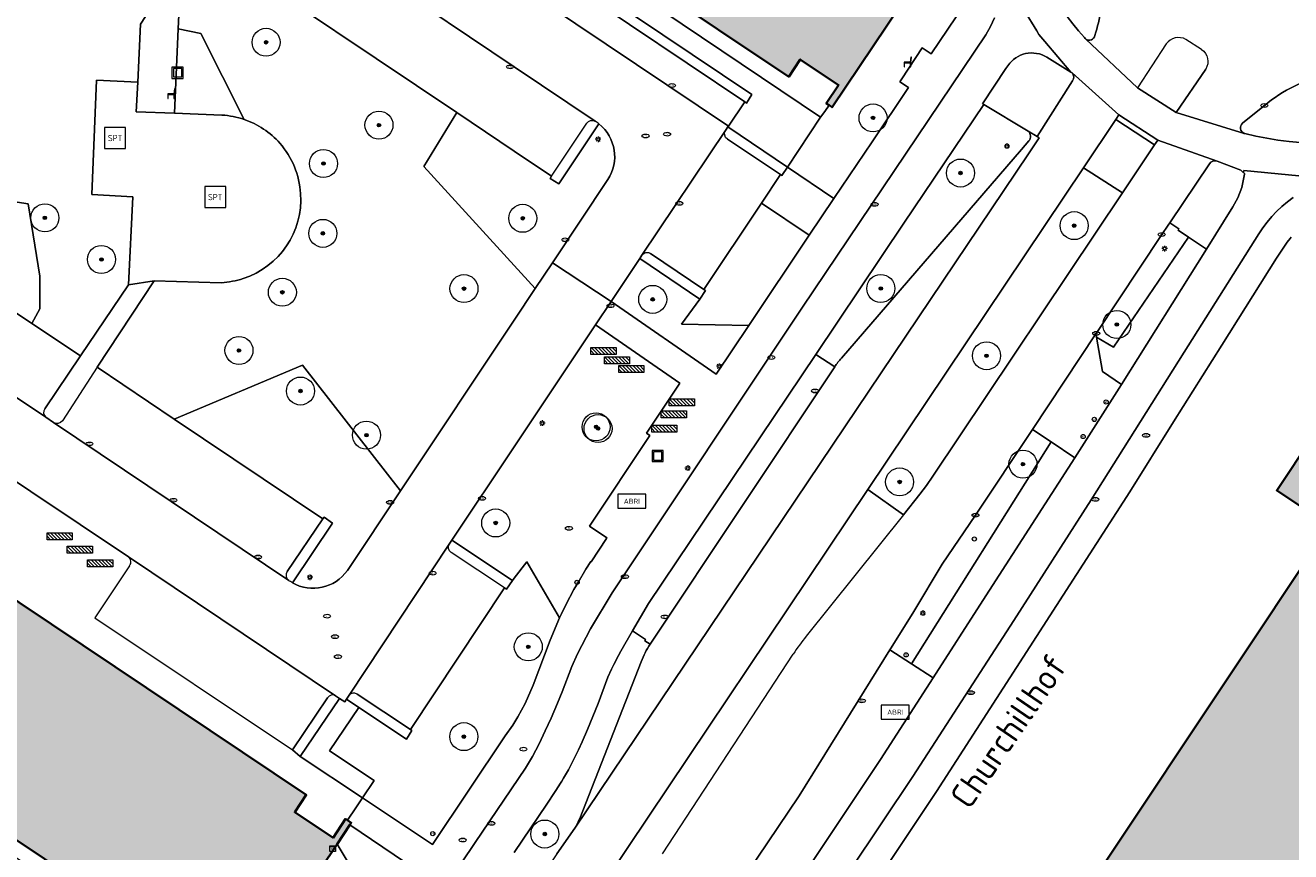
# Model space of a CAD drawing. Header units: metres. Extents: x 125349 to 128236, y 501602 to 503797.
# Tile 308 of 656: x 126465 to 126555, y 502279 to 502338. Entities that reach past the tile are written whole.
import ezdxf
from ezdxf.enums import TextEntityAlignment as Align

# ---------------------------------------------------------------- set-up
doc = ezdxf.new("R2010")
doc.units = ezdxf.units.M
doc.layers.get('0').update_dxf_attribs({"linetype": 'CONTINUOUS'})
for name, color, linetype, lineweight in [('B-WE-GR-BEPLANTING_CULTUUR_BODEMBEDEKKER-GV', 90, 'CONTINUOUS', 18), ('B-WE-GR-BEPLANTING_CULTUUR_BOSPLANTSOEN-GV', 90, 'CONTINUOUS', 18), ('B-WE-GR-BEPLANTING_CULTUUR_HEESTERS-GV', 90, 'CONTINUOUS', 18), ('B-WE-GR-BEPLANTING_CULTUUR_VASTE PLANTENVAK-GV', 90, 'CONTINUOUS', 18), ('B-WE-GR-BOOM-S-500', 90, 'CONTINUOUS', 18), ('B-WE-GR-GROENVOORZIENING-GV', 80, 'CONTINUOUS', 18), ('B-WE-IE-MEUBILAIR-S', 7, 'CONTINUOUS', 18), ('B-WE-IE-MEUBILAIR_WEGMEUBILAIR-S', 7, 'CONTINUOUS', 18), ('B-WE-IE-MEUBILAIR_WEGMEUBILAIR_AFVALBAK-S', 7, 'CONTINUOUS', 18), ('B-WE-OG-BEBOUWING-GV', 7, 'CONTINUOUS', 35), ('B-WE-OG-TERREIN_BEGROEID-GV', 7, 'CONTINUOUS', 18), ('B-WE-OG-TERREIN_ERF-GV', 7, 'CONTINUOUS', 18), ('B-WE-OG-TOPOGRAFIE-T18', 10, 'CONTINUOUS', 18), ('B-WE-VH-GESLOTENVERHARDING-GV', 10, 'CONTINUOUS', 18), ('B-WE-VH-GESLOTENVERHARDING_ASFALT-GV', 10, 'CONTINUOUS', 18), ('B-WE-VH-GESLOTENVERHARDING_KUNSTSTOF-GV', 10, 'CONTINUOUS', 18), ('B-WE-VH-HALFVERHARDING_GRASBETONSTEEN-GV', 130, 'CONTINUOUS', 18), ('B-WE-VH-ONVERHARD-GV', 252, 'CONTINUOUS', 18), ('B-WE-VH-OPENVERHARDING-GV', 90, 'CONTINUOUS', 18), ('B-WE-VH-OPENVERHARDING_BETONELEMENT-GV', 90, 'CONTINUOUS', 18), ('B-WE-VH-OPENVERHARDING_BETONSTRAATSTEEN-GV', 90, 'CONTINUOUS', 18), ('B-WE-VH-OPENVERHARDING_TEGEL-GV', 90, 'CONTINUOUS', 18)]:
    doc.layers.add(name, color=color, linetype=linetype, lineweight=lineweight)
doc.layers.add('B-WE-OG-BEBOUWING-V', color=7, linetype='CONTINUOUS', lineweight=18, true_color=0xcc646e)
doc.styles.add('NLCS-ISO', font='NLCS-ISO.ttf')
doc.styles.add('NLCS-ISO-M1000-T18', font='NLCS-ISO.ttf', dxfattribs={"height": 1.8})

# ---------------------------------------------------------------- blocks, each defined once
blk = doc.blocks.new('SIE-WEG_AFVALBAK-SO')
at = {"color": 0, "linetype": 'ByBlock', "lineweight": 18}
for points in [[(-2, -2), (2, -2), (2, 2), (-2, 2)], [(-1.5, -1.5), (1.5, -1.5), (1.5, 1.5), (-1.5, 1.5)]]:
    blk.add_lwpolyline(points, close=True, dxfattribs=at)
blk = doc.blocks.new('SIE-MEUBILAIR_KAST_CAI-SO')
for points in [[(-1, 1), (1, 1), (1, 0.84), (-1, 0.84)], [(-1, 0.76), (1, 0.76), (1, -1), (-1, -1)]]:
    blk.add_lwpolyline(points, close=True)
at = {"style": 'NLCS-ISO'}
blk.add_text('cai', height=0.75, dxfattribs=at).set_placement((0, 0), align=Align.MIDDLE_CENTER)
blk = doc.blocks.new('SIE-MEUBILAIR_PAAL_LICHTMAST-SO')
for points in [[(-0.62, 0), (-1, 0)], [(-0.71, 0.71), (-0.44, 0.44)], [(0, 1), (0, 0.62)], [(0.44, 0.44), (0.71, 0.71)], [(1, 0), (0.62, 0)], [(-0.71, -0.71), (-0.44, -0.44)], [(0, -0.62), (0, -1)], [(0.44, -0.44), (0.71, -0.71)]]:
    blk.add_lwpolyline(points)
blk.add_circle((0, 0), 0.5)
blk = doc.blocks.new('SIE-MEUBILAIR_PAAL_VERKEERSBORD-SO')
blk.add_circle((0, 0), 0.75)
at = {"style": 'NLCS-ISO'}
blk.add_text('vb', height=0.75, dxfattribs=at).set_placement((0, 0.07), align=Align.MIDDLE_CENTER)
blk = doc.blocks.new('SIE-MEUBILAIR_PAAL_HALTEPAAL-SO')
blk.add_circle((0, 0), 0.75)
at = {"style": 'NLCS-ISO'}
blk.add_text('ht', height=0.75, dxfattribs=at).set_placement((0, 0.06), align=Align.MIDDLE_CENTER)
blk = doc.blocks.new('SIE-MEUBILAIR_PAAL_AFSLUITPAAL-SO')
blk.add_circle((0, 0), 0.75)
at = {"style": 'NLCS-ISO'}
blk.add_text('af', height=0.75, dxfattribs=at).set_placement((0, 0.05), align=Align.MIDDLE_CENTER)
blk = doc.blocks.new('SIE-MEUBILAIR_PUT_RIOOLPUT-SO')
blk.add_ellipse((0, 0), major_axis=(1.25, 0), ratio=0.54)
at = {"style": 'NLCS-ISO'}
blk.add_text('ri', height=0.75, dxfattribs=at).set_placement((-0.04, 0.07), align=Align.MIDDLE_CENTER)
blk = doc.blocks.new('SIE-MEUBILAIR_PUT_KOLK-SO')
blk.add_ellipse((0, 0), major_axis=(1.25, 0), ratio=0.54)
at = {"style": 'NLCS-ISO'}
blk.add_text('klk', height=0.75, dxfattribs=at).set_placement((0.03, 0), align=Align.MIDDLE_CENTER)
blk = doc.blocks.new('SIE-MEUBILAIR_PUT_BRANDKRAAN-SO')
blk.add_ellipse((0, 0), major_axis=(1.25, 0), ratio=0.54)
at = {"style": 'NLCS-ISO'}
blk.add_text('bk', height=0.75, dxfattribs=at).set_placement((0.03, 0), align=Align.MIDDLE_CENTER)
blk = doc.blocks.new('SIE-MEUBILAIR_PUT_DRAINAGEPUT-SO')
blk.add_ellipse((0, 0), major_axis=(1.25, 0), ratio=0.54)
at = {"style": 'NLCS-ISO'}
blk.add_text('dr', height=0.75, dxfattribs=at).set_placement((0.03, 0), align=Align.MIDDLE_CENTER)
blk = doc.blocks.new('SIE-WEG_FIETSREK-SO')
for p, q in [((-4.5, 1.25), (-2, -1.25)), ((-4.5, 0), (-3.25, -1.25)), ((-3.25, 1.25), (-0.75, -1.25)), ((-2, 1.25), (0.5, -1.25)), ((-0.75, 1.25), (1.75, -1.25)), ((0.5, 1.25), (3, -1.25)), ((1.76, 1.25), (4.26, -1.25)), ((3.01, 1.25), (4.5, -0.24)), ((4.26, 1.25), (4.5, 1.01))]:
    blk.add_line(p, q)
at = {"flags": 128}
blk.add_lwpolyline([(4.51, -1.25), (-4.51, -1.25), (-4.51, 1.25), (4.51, 1.25), (4.51, -1.25)], close=True, dxfattribs=at)
blk = doc.blocks.new('SIE-WEG_ABRI-SO')
blk.add_lwpolyline([(-5, -2.5), (5, -2.5), (5, 2.5), (-5, 2.5)], close=True)
at = {"style": 'NLCS-ISO'}
blk.add_text('ABRI', height=1.8, dxfattribs=at).set_placement((0, 0), align=Align.MIDDLE_CENTER)
blk = doc.blocks.new('SIE-WEG_ZITBANK-SO')
at = {"color": 0, "linetype": 'ByBlock', "lineweight": 18}
blk.add_lwpolyline([(-0.91, -1.63), (-0.91, -0.2), (1.09, -0.2), (1.09, -1.63), (1.29, -1.63), (1.29, -0.21), (1.54, 1.78), (1.33, 1.78), (1.11, 0), (-1.11, 0), (-1.11, -1.63)], close=True, dxfattribs=at)
blk = doc.blocks.new('SIE-WEG_SPEELTOESTEL-SO')
at = {"flags": 128}
blk.add_lwpolyline([(-3.75, -3.75), (3.75, -3.75), (3.75, 3.75), (-3.75, 3.75)], close=True, dxfattribs=at)
at = {"style": 'NLCS-ISO'}
blk.add_text('SPT', height=2.25, dxfattribs=at).set_placement((0, 0), align=Align.MIDDLE_CENTER)
blk = doc.blocks.new('SGR-BOOM_01-SO')
at = {"linetype": 'ByBlock', "lineweight": 18}
h = blk.add_hatch(color=0, dxfattribs=at)
h.dxf.hatch_style = 1
edge = h.paths.add_edge_path()
edge.add_arc((0, 0), 0.25, 0, 360)
at = {"color": 0, "linetype": 'ByBlock', "lineweight": 18}
for radius in [2, 0.25]:
    blk.add_circle((0, 0), radius, dxfattribs=at)

msp = doc.modelspace()

# ---------------------------------------------------------------- hatches: boundary and pattern name
at = {"layer": 'B-WE-OG-BEBOUWING-V'}
for points in [[(126481.329, 502371.882), (126475.604, 502363.364), (126475.775, 502363.249), (126476.015, 502363.088), (126476.839, 502364.367), (126479.976, 502362.268), (126479.147, 502361.03), (126519.607, 502333.959), (126520.429, 502335.204), (126523.17, 502333.366), (126522.296, 502332.063), (126522.491, 502331.931), (126522.712, 502331.783), (126530.468, 502343.372), (126530.491, 502343.406), (126530.706, 502343.728), (126530.567, 502343.823), (126530.303, 502344.002), (126529.415, 502342.68), (126526.678, 502344.515), (126527.502, 502345.744), (126502.403, 502362.575), (126504.181, 502365.211), (126500.572, 502367.646), (126501.176, 502368.541), (126498.108, 502370.611), (126497.529, 502369.767), (126492.147, 502373.321), (126490.372, 502370.687), (126487.124, 502372.876), (126486.312, 502371.663), (126483.173, 502373.738), (126484.04, 502375.029), (126483.629, 502375.305), (126483.56, 502375.202)], [(126567.357, 502323.781), (126554.467, 502304.416), (126558.229, 502301.915), (126519.497, 502243.735), (126533.452, 502234.414), (126572.242, 502292.594), (126572.363, 502292.514), (126587.039, 502314.562), (126582.554, 502317.541), (126582.506, 502317.465)], [(126488.262, 502280.532), (126488.362, 502280.681), (126488.091, 502280.856), (126487.944, 502280.951), (126487.071, 502279.607), (126484.333, 502281.431), (126485.153, 502282.662), (126460.069, 502299.46), (126461.766, 502302.119), (126458.156, 502304.55), (126458.757, 502305.465), (126455.666, 502307.498), (126455.064, 502306.583), (126449.22, 502310.517), (126447.467, 502307.852), (126444.709, 502309.696), (126443.887, 502308.465), (126440.727, 502310.576), (126441.602, 502311.885), (126441.344, 502312.087), (126441.189, 502312.207), (126440.23, 502310.772), (126433.194, 502300.244), (126433.325, 502300.157), (126433.606, 502299.969), (126434.486, 502301.287), (126437.646, 502299.176), (126436.823, 502297.945), (126477.261, 502270.865), (126478.086, 502272.099), (126480.813, 502270.277), (126479.952, 502268.988), (126480.069, 502268.91), (126480.363, 502268.713), (126487.346, 502279.16)]]:
    msp.add_hatch(color=256, dxfattribs=at).paths.add_polyline_path(points)

# ---------------------------------------------------------------- linework, layer by layer
at = {"layer": 'B-WE-GR-BEPLANTING_CULTUUR_BODEMBEDEKKER-GV', "flags": 128}
for points in [[(126530.468, 502343.372), (126522.712, 502331.783), (126522.491, 502331.931), (126522.18, 502331.49), (126521.887, 502331.073), (126519.532, 502327.515), (126522.838, 502325.256), (126525.573, 502329.322), (126528.175, 502333.187), (126527.559, 502333.609), (126527.692, 502333.814), (126529.133, 502336.036), (126529.782, 502335.588), (126529.782, 502335.587), (126531.561, 502338.24)], [(126533.551, 502331.97), (126527.844, 502323.497), (126521.554, 502314.125), (126522.894, 502313.254)], [(126536.723, 502330.075), (126533.551, 502331.97)], [(126523.386, 502313.867), (126536.247, 502328.769), (126536.771, 502329.376)], [(126509.703, 502293.436), (126509.328, 502293.679), (126509.388, 502293.769), (126508.45, 502294.389), (126507.614, 502292.938), (126507.449, 502292.626), (126507.12, 502291.987), (126506.957, 502291.65), (126506.698, 502291.082), (126506, 502289.188), (126505.237, 502287.336), (126504.867, 502286.456), (126504.602, 502285.877), (126504.176, 502285.022), (126503.874, 502284.462), (126503.532, 502283.867), (126503.402, 502283.65), (126503.269, 502283.432), (126503.191, 502283.309), (126502.934, 502282.908), (126502.337, 502282.013), (126500, 502278.56)], [(126504.68, 502280.988), (126509.077, 502292.181)], [(126503.053, 502278.451), (126504.327, 502280.302)]]:
    msp.add_lwpolyline(points, dxfattribs=at)
at = {"layer": 'B-WE-GR-BEPLANTING_CULTUUR_BODEMBEDEKKER-GV'}
for points in [[(126536.771, 502329.376, 0.380616), (126536.723, 502330.075)], [(126522.894, 502313.254, -0.035366), (126523.386, 502313.867)], [(126509.077, 502292.181, -0.055804), (126509.703, 502293.436)], [(126504.327, 502280.302, 0.054506), (126504.68, 502280.988)]]:
    msp.add_lwpolyline(points, format="xyb", dxfattribs=at)
at = {"layer": 'B-WE-GR-BEPLANTING_CULTUUR_BODEMBEDEKKER-GV', "flags": 128}
msp.add_lwpolyline([(126543.461, 502325.66), (126540.674, 502327.46), (126525.271, 502304.491), (126527.817, 502302.683), (126528.978, 502304.148), (126529.447, 502304.755), (126529.912, 502305.432)], close=True, dxfattribs=at)
at = {"layer": 'B-WE-GR-BEPLANTING_CULTUUR_BOSPLANTSOEN-GV', "flags": 128}
for points in [[(126476.443, 502375.203), (126468.102, 502362.743), (126465.837, 502359.36), (126470.162, 502356.468), (126472.161, 502359.462), (126473.3, 502361.168), (126473.181, 502361.243), (126473.577, 502361.863), (126500, 502344.106), (126516.968, 502332.703), (126516.599, 502332.085), (126516.473, 502332.17), (126515.305, 502330.427), (126515.268, 502330.373), (126519.532, 502327.515), (126521.887, 502331.073), (126475.24, 502362.453), (126475.558, 502362.927), (126475.775, 502363.249), (126475.604, 502363.364), (126481.329, 502371.882)], [(126477.274, 502264.877), (126476.31, 502263.449), (126481.406, 502260.124), (126490.58, 502273.793), (126487.346, 502279.16), (126480.363, 502268.713), (126480.069, 502268.91), (126479.505, 502268.073), (126477.642, 502265.507)]]:
    msp.add_lwpolyline(points, close=True, dxfattribs=at)
at = {"layer": 'B-WE-GR-BEPLANTING_CULTUUR_HEESTERS-GV', "flags": 128}
for points in [[(126521.887, 502331.073), (126522.18, 502331.49), (126522.491, 502331.931), (126522.296, 502332.063), (126523.17, 502333.366), (126520.429, 502335.204), (126519.607, 502333.959), (126479.147, 502361.03), (126479.976, 502362.268), (126476.839, 502364.367), (126476.015, 502363.088), (126475.775, 502363.249), (126475.558, 502362.927), (126475.24, 502362.453)], [(126456.881, 502322.133), (126465.558, 502316.331), (126466.131, 502317.379), (126466.123, 502319.713), (126465.284, 502324.886), (126460.71, 502325.568), (126455.867, 502326.928), (126454.054, 502324.214), (126456.963, 502322.267)], [(126513.536, 502318.773), (126513.657, 502318.695), (126513.255, 502318.087), (126511.961, 502316.297), (126516.757, 502316.202), (126521.075, 502322.637), (126517.658, 502324.93)], [(126479.505, 502268.073), (126480.069, 502268.91), (126479.952, 502268.988), (126480.813, 502270.277), (126478.086, 502272.099), (126477.261, 502270.865), (126436.823, 502297.945), (126437.646, 502299.176), (126434.486, 502301.287), (126433.606, 502299.969), (126433.325, 502300.157), (126433.11, 502299.796), (126432.855, 502299.368)], [(126492.6, 502287.33), (126492.698, 502287.268), (126492.311, 502286.66), (126488.907, 502288.911), (126486.816, 502285.824), (126489.992, 502283.707), (126489.16, 502282.459), (126494.178, 502279.115), (126499.366, 502286.884), (126499.895, 502287.655), (126500.256, 502288.238), (126500.779, 502289.198), (126501.368, 502290.517), (126502.57, 502293.71), (126503.249, 502295.318), (126500.913, 502299.318), (126500, 502298.143), (126499.872, 502297.978), (126499.448, 502297.368), (126499.32, 502297.457)], [(126487.346, 502279.16), (126490.58, 502273.793), (126492.98, 502277.343), (126488.262, 502280.532)]]:
    msp.add_lwpolyline(points, close=True, dxfattribs=at)
for points in [[(126475.997, 502337.386), (126475.728, 502331.352)], [(126480.711, 502330.913), (126477.61, 502337.061), (126475.997, 502337.386)], [(126475.728, 502331.352), (126479.128, 502331.222)], [(126502.672, 502326.851), (126500, 502328.646), (126495.902, 502331.398), (126493.558, 502327.543), (126500, 502320.49), (126501.511, 502318.836), (126502.739, 502320.678)], [(126506.059, 502330.589), (126503.185, 502326.303), (126502.581, 502326.705), (126502.672, 502326.851)], [(126502.739, 502320.678), (126506.698, 502326.617)], [(126491.88, 502304.389), (126484.883, 502313.351), (126475.725, 502309.512), (126486.341, 502302.375), (126486.424, 502302.509), (126487.035, 502302.082), (126484.16, 502297.818)], [(126488.086, 502298.697), (126491.88, 502304.389)]]:
    msp.add_lwpolyline(points, dxfattribs=at)
at = {"layer": 'B-WE-GR-BEPLANTING_CULTUUR_HEESTERS-GV'}
for points in [[(126479.128, 502331.222, -0.067607), (126480.711, 502330.913)], [(126506.698, 502326.617, 0.383964), (126506.059, 502330.589)], [(126484.16, 502297.818, 0.387873), (126488.086, 502298.697)]]:
    msp.add_lwpolyline(points, format="xyb", dxfattribs=at)
at = {"layer": 'B-WE-GR-BEPLANTING_CULTUUR_VASTE PLANTENVAK-GV', "flags": 128}
for points in [[(126517.658, 502324.93), (126521.075, 502322.637), (126522.838, 502325.256), (126519.532, 502327.515), (126519.119, 502326.908), (126519.023, 502326.97)], [(126541.553, 502315.605), (126541.593, 502315.365), (126542.812, 502314.656), (126548.169, 502322.505), (126547.43, 502323), (126547.467, 502323.094), (126546.822, 502323.532), (126546.715, 502323.373), (126546.253, 502322.688), (126541.572, 502315.634)], [(126528.39, 502292.021), (126538.358, 502307.874), (126537.017, 502308.773), (126532.952, 502302.649), (126530.582, 502299.138), (126528.547, 502295.775), (126526.929, 502293.171), (126526.84, 502293.028)]]:
    msp.add_lwpolyline(points, close=True, dxfattribs=at)
at = {"layer": 'B-WE-GR-GROENVOORZIENING-GV'}
for points in [[(126535.422, 502355.862, 0.233118), (126540.734, 502336.755)], [(126541.474, 502336.91, 0.064577), (126542.148, 502340.625)], [(126540.829, 502336.651, 0.572537), (126541.474, 502336.91)], [(126552.183, 502329.908, 0.291509), (126574.951, 502337.365)], [(126540.734, 502336.755, 0.08548), (126540.829, 502336.651)], [(126558.124, 502334.188, 0.109077), (126553.583, 502331.911)], [(126480.711, 502330.913, -0.131161), (126483.267, 502329.208)], [(126552.024, 502330.642, 0.583823), (126552.148, 502329.919)], [(126483.267, 502329.208, -0.16547), (126484.746, 502325.614)], [(126484.746, 502325.614, -0.344223), (126480.647, 502319.551)], [(126480.647, 502319.551, -0.061227), (126479.081, 502319.247)]]:
    msp.add_lwpolyline(points, format="xyb", dxfattribs=at)
at = {"layer": 'B-WE-GR-GROENVOORZIENING-GV', "flags": 128}
for points in [[(126455.867, 502326.928), (126460.71, 502325.568), (126465.284, 502324.886), (126466.123, 502319.713), (126466.131, 502317.379), (126465.558, 502316.331), (126469.016, 502314.018), (126472.461, 502319.088), (126472.762, 502325.384), (126469.845, 502325.557), (126470.168, 502333.727), (126473.113, 502333.575), (126473.313, 502337.714), (126474.438, 502339.428), (126468.504, 502345.836), (126463.645, 502338.571)], [(126488.907, 502288.911), (126488.016, 502289.5), (126487.898, 502289.321), (126487.535, 502289.56), (126484.726, 502285.414), (126489.16, 502282.459), (126489.992, 502283.707), (126486.816, 502285.824)]]:
    msp.add_lwpolyline(points, close=True, dxfattribs=at)
for points in [[(126479.081, 502319.247), (126474.278, 502319.394), (126470.22, 502313.213), (126475.725, 502309.512), (126484.883, 502313.351), (126491.88, 502304.389), (126500, 502316.569), (126501.511, 502318.836), (126500, 502320.49), (126493.558, 502327.543), (126495.902, 502331.398), (126478.54, 502343.06), (126476.087, 502339.405), (126475.997, 502337.386), (126477.61, 502337.061), (126480.711, 502330.913)], [(126553.583, 502331.911), (126552.024, 502330.642)], [(126552.148, 502329.919), (126552.183, 502329.908)]]:
    msp.add_lwpolyline(points, dxfattribs=at)
at = {"layer": 'B-WE-OG-BEBOUWING-GV', "flags": 128}
for points in [[(126479.147, 502361.03), (126519.607, 502333.959), (126520.429, 502335.204), (126523.17, 502333.366), (126522.296, 502332.063), (126522.491, 502331.931), (126522.712, 502331.783), (126530.468, 502343.372)], [(126436.823, 502297.945), (126477.261, 502270.865), (126478.086, 502272.099), (126480.813, 502270.277), (126479.952, 502268.988), (126480.069, 502268.91), (126480.363, 502268.713), (126487.346, 502279.16), (126488.262, 502280.532), (126488.362, 502280.681), (126488.091, 502280.856), (126487.944, 502280.951), (126487.071, 502279.607), (126484.333, 502281.431), (126485.153, 502282.662), (126460.069, 502299.46)]]:
    msp.add_lwpolyline(points, dxfattribs=at)
msp.add_lwpolyline([(126567.357, 502323.781), (126554.467, 502304.416), (126558.229, 502301.915), (126519.497, 502243.735), (126533.452, 502234.414), (126572.242, 502292.594), (126572.363, 502292.514), (126587.039, 502314.562), (126582.554, 502317.541), (126582.506, 502317.465)], close=True, dxfattribs=at)
at = {"layer": 'B-WE-OG-TERREIN_BEGROEID-GV', "flags": 128}
for points in [[(126543.375, 502311.989), (126549.446, 502321.648), (126548.169, 502322.505), (126542.812, 502314.656), (126541.593, 502315.365), (126542.029, 502312.9)], [(126508.969, 502320.985), (126506.92, 502317.913), (126514.433, 502312.729), (126516.757, 502316.202), (126511.961, 502316.297), (126513.255, 502318.087)], [(126505.809, 502316.246), (126500, 502307.536), (126495.547, 502300.858), (126499.872, 502297.978), (126500, 502298.143), (126500.913, 502299.318), (126503.249, 502295.318), (126503.361, 502295.562), (126503.713, 502296.287), (126504.271, 502297.34), (126504.561, 502297.849), (126505.127, 502298.779), (126505.483, 502299.328), (126505.495, 502299.324), (126506.596, 502300.992), (126506.615, 502301.02), (126505.374, 502301.856), (126509.686, 502308.343), (126509.454, 502308.509), (126511.841, 502312.077)], [(126529.924, 502291.023), (126533.485, 502296.548), (126540.049, 502306.748), (126538.358, 502307.874), (126528.39, 502292.021)]]:
    msp.add_lwpolyline(points, close=True, dxfattribs=at)
at = {"layer": 'B-WE-OG-TERREIN_ERF-GV', "flags": 128}
msp.add_lwpolyline([(126567.357, 502323.781), (126582.506, 502317.465), (126582.554, 502317.541), (126587.039, 502314.562), (126572.363, 502292.514), (126572.242, 502292.594), (126533.452, 502234.414), (126519.497, 502243.735), (126558.229, 502301.915), (126554.467, 502304.416)], close=True, dxfattribs=at)
msp.add_lwpolyline([(126555.51, 502322.504), (126555.427, 502322.407), (126555.223, 502322.143), (126554.454, 502321.011), (126550.551, 502314.781), (126547.106, 502309.32), (126543.974, 502304.309), (126530.175, 502282.912), (126529.511, 502281.909), (126509.786, 502252.369), (126509.101, 502251.344), (126501.037, 502239.254), (126500.507, 502238.396)], dxfattribs=at)
at = {"layer": 'B-WE-VH-GESLOTENVERHARDING-GV', "flags": 128}
for points in [[(126504.327, 502280.302), (126536.742, 502328.467), (126537.506, 502329.607), (126537.351, 502329.7), (126536.723, 502330.075)], [(126536.247, 502328.769), (126523.386, 502313.867)], [(126536.771, 502329.376), (126536.247, 502328.769)], [(126522.894, 502313.254), (126509.703, 502293.436)], [(126509.077, 502292.181), (126504.68, 502280.988)]]:
    msp.add_lwpolyline(points, dxfattribs=at)
at = {"layer": 'B-WE-VH-GESLOTENVERHARDING-GV'}
for points in [[(126536.723, 502330.075, -0.380616), (126536.771, 502329.376)], [(126523.386, 502313.867, 0.035366), (126522.894, 502313.254)], [(126509.703, 502293.436, 0.055804), (126509.077, 502292.181)], [(126504.68, 502280.988, -0.054506), (126504.327, 502280.302)]]:
    msp.add_lwpolyline(points, format="xyb", dxfattribs=at)
at = {"layer": 'B-WE-VH-GESLOTENVERHARDING_ASFALT-GV'}
for points in [[(126542.148, 502340.625, -0.064577), (126541.474, 502336.91)], [(126541.474, 502336.91, -0.572537), (126540.829, 502336.651)], [(126547.987, 502336.631, 0.371722), (126546.567, 502336.301)], [(126549.102, 502335.91, -0.404049), (126549.393, 502334.507)], [(126539.85, 502334.232, -0.350751), (126539.89, 502333.673)], [(126553.583, 502331.911, -0.109077), (126558.124, 502334.188)], [(126552.148, 502329.919, -0.583823), (126552.024, 502330.642)], [(126549.656, 502327.739, -0.331542), (126550.214, 502327.926)], [(126520.847, 502294.001, 0.024195), (126519.936, 502292.721)]]:
    msp.add_lwpolyline(points, format="xyb", dxfattribs=at)
at = {"layer": 'B-WE-VH-GESLOTENVERHARDING_ASFALT-GV', "flags": 128}
for points in [[(126540.829, 502336.651), (126544.524, 502333.168)], [(126546.567, 502336.301), (126544.524, 502333.168)], [(126549.102, 502335.91), (126547.987, 502336.631)], [(126482.213, 502247.888), (126486.224, 502246.215), (126486.437, 502246.582), (126487.948, 502248.793), (126488.757, 502250), (126500, 502266.778), (126506.724, 502276.813), (126525.271, 502304.491), (126540.674, 502327.46), (126542.965, 502330.911), (126543.194, 502331.24), (126539.85, 502334.232)], [(126547.288, 502331.41), (126549.393, 502334.507)], [(126549.393, 502334.507), (126547.288, 502331.41), (126552.148, 502329.919)], [(126539.89, 502333.673), (126537.351, 502329.7), (126537.506, 502329.607), (126536.742, 502328.467), (126504.327, 502280.302)], [(126544.524, 502333.168), (126547.288, 502331.41)], [(126552.024, 502330.642), (126553.583, 502331.911)], [(126550.214, 502327.926), (126545.971, 502329.438), (126545.742, 502329.109), (126543.461, 502325.66)], [(126557.753, 502326.707), (126552.109, 502327.256), (126552.104, 502327.111), (126552.173, 502327.057), (126552.164, 502327.009), (126552.073, 502326.532), (126551.982, 502326.051), (126551.699, 502325.319), (126551.322, 502324.659), (126549.446, 502321.648), (126543.375, 502311.989)], [(126546.822, 502323.532), (126549.656, 502327.739)], [(126498.246, 502238.413), (126498.479, 502238.9), (126499.016, 502239.829), (126500.107, 502241.499), (126507.756, 502252.929), (126519.533, 502270.593), (126528.485, 502283.986), (126535.68, 502295.119), (126541.209, 502303.737), (126547.855, 502314.282), (126553.201, 502322.733), (126553.479, 502323.162), (126553.783, 502323.576), (126554.112, 502323.972), (126554.463, 502324.349), (126554.836, 502324.704), (126555.228, 502325.036), (126555.638, 502325.342)], [(126543.461, 502325.66), (126529.912, 502305.432), (126529.447, 502304.755), (126528.978, 502304.148), (126527.817, 502302.683)], [(126492.563, 502241.202), (126495.268, 502245.281), (126495.689, 502245.915), (126498.43, 502250), (126500, 502252.339), (126503.126, 502256.998), (126512.35, 502270.702), (126513.567, 502272.51), (126513.676, 502272.671), (126520.368, 502282.608), (126526.84, 502293.028), (126526.929, 502293.171), (126528.547, 502295.775), (126530.582, 502299.138), (126532.952, 502302.649), (126537.017, 502308.773), (126541.553, 502315.605), (126541.572, 502315.634), (126546.253, 502322.688), (126546.715, 502323.373), (126546.822, 502323.532)], [(126543.375, 502311.989), (126540.049, 502306.748), (126533.485, 502296.548), (126529.924, 502291.023), (126526.176, 502285.19), (126525.836, 502284.689), (126516.541, 502270.769), (126507.013, 502256.494), (126498.199, 502243.291), (126498.27, 502243.242), (126496.676, 502240.861), (126495.488, 502239.297), (126495.415, 502239.216), (126495.332, 502239.143), (126495.242, 502239.077), (126495.144, 502239.021), (126495.042, 502238.974), (126494.937, 502238.937), (126494.829, 502238.912), (126494.721, 502238.899), (126494.401, 502238.929), (126493.929, 502239.129)], [(126527.817, 502302.683), (126525.271, 502304.491), (126506.724, 502276.813), (126508.849, 502275.437)], [(126527.817, 502302.683), (126520.847, 502294.001)], [(126510.597, 502278.458), (126519.936, 502292.721)], [(126504.327, 502280.302), (126503.053, 502278.451), (126500, 502273.88), (126494.989, 502266.378), (126485.751, 502252.711), (126485.322, 502252.077)]]:
    msp.add_lwpolyline(points, dxfattribs=at)
at = {"layer": 'B-WE-VH-GESLOTENVERHARDING_KUNSTSTOF-GV', "flags": 128}
for points in [[(126479.128, 502331.222), (126475.728, 502331.352), (126473.01, 502331.454), (126473.113, 502333.575), (126470.168, 502333.727), (126469.845, 502325.557), (126472.762, 502325.384), (126472.461, 502319.088)], [(126472.461, 502319.088), (126474.278, 502319.394)], [(126474.278, 502319.394), (126479.081, 502319.247)]]:
    msp.add_lwpolyline(points, dxfattribs=at)
at = {"layer": 'B-WE-VH-GESLOTENVERHARDING_KUNSTSTOF-GV'}
for points in [[(126480.711, 502330.913, 0.067607), (126479.128, 502331.222)], [(126483.267, 502329.208, 0.131161), (126480.711, 502330.913)], [(126484.746, 502325.614, 0.16547), (126483.267, 502329.208)], [(126480.647, 502319.551, 0.344223), (126484.746, 502325.614)], [(126479.081, 502319.247, 0.061227), (126480.647, 502319.551)]]:
    msp.add_lwpolyline(points, format="xyb", dxfattribs=at)
at = {"layer": 'B-WE-VH-HALFVERHARDING_GRASBETONSTEEN-GV', "flags": 128}
msp.add_lwpolyline([(126543.375, 502311.989), (126542.029, 502312.9), (126541.593, 502315.365), (126541.553, 502315.605), (126537.017, 502308.773), (126538.358, 502307.874), (126540.049, 502306.748)], close=True, dxfattribs=at)
at = {"layer": 'B-WE-VH-ONVERHARD-GV'}
for points in [[(126540.734, 502336.755, -0.233118), (126535.422, 502355.862)], [(126574.951, 502337.365, -0.291509), (126552.183, 502329.908)], [(126540.829, 502336.651, -0.08548), (126540.734, 502336.755)], [(126539.769, 502334.301, -0.066245), (126539.85, 502334.232)], [(126551.9, 502327.281, 0.048216), (126552.104, 502327.111)]]:
    msp.add_lwpolyline(points, format="xyb", dxfattribs=at)
at = {"layer": 'B-WE-VH-ONVERHARD-GV', "flags": 128}
for points in [[(126534.428, 502342.151), (126534.698, 502341.617), (126536.463, 502338.666), (126537.322, 502337.231), (126537.471, 502336.982), (126537.902, 502336.479), (126539.769, 502334.301)], [(126544.524, 502333.168), (126540.829, 502336.651)], [(126539.85, 502334.232), (126543.194, 502331.24), (126545.971, 502329.438), (126550.214, 502327.926)], [(126552.183, 502329.908), (126552.148, 502329.919), (126547.288, 502331.41), (126544.524, 502333.168)], [(126550.214, 502327.926), (126551.9, 502327.281)], [(126552.104, 502327.111), (126552.109, 502327.256), (126557.753, 502326.707), (126558.472, 502326.637)]]:
    msp.add_lwpolyline(points, dxfattribs=at)
at = {"layer": 'B-WE-VH-OPENVERHARDING-GV', "flags": 128}
for points in [[(126473.3, 502361.168), (126500, 502343.234), (126516.473, 502332.17), (126516.599, 502332.085), (126516.968, 502332.703), (126500, 502344.106), (126473.577, 502361.863), (126473.181, 502361.243)], [(126543.461, 502325.66), (126545.742, 502329.109), (126542.965, 502330.911), (126540.674, 502327.46)]]:
    msp.add_lwpolyline(points, close=True, dxfattribs=at)
for points in [[(126508.969, 502320.985), (126509.125, 502321.219), (126515.095, 502330.114), (126515.268, 502330.373), (126515.305, 502330.427), (126500, 502340.727), (126472.161, 502359.462), (126470.162, 502356.468), (126469.244, 502355.092), (126466.036, 502350.287), (126469.939, 502347.982)], [(126475.653, 502351.045), (126480.461, 502347.809), (126480.475, 502347.8), (126481.007, 502347.458), (126500, 502334.678), (126505.775, 502330.792)], [(126505.775, 502330.792), (126500, 502334.678), (126481.007, 502347.458)], [(126474.438, 502339.428), (126473.313, 502337.714), (126473.113, 502333.575), (126473.01, 502331.454), (126475.728, 502331.352), (126475.997, 502337.386), (126476.087, 502339.405), (126478.54, 502343.06)], [(126478.54, 502343.06), (126495.902, 502331.398), (126500, 502328.646), (126502.672, 502326.851)], [(126479.64, 502253.125), (126497.204, 502279.26), (126500.82, 502284.586), (126501.31, 502285.422), (126501.774, 502286.323), (126502.218, 502287.234), (126502.64, 502288.156), (126503.098, 502289.221), (126503.422, 502290.027), (126504.128, 502291.845), (126504.523, 502292.743), (126505.458, 502294.53), (126507.003, 502297.107), (126520.605, 502317.495), (126533.679, 502336.949), (126534.023, 502337.543), (126534.302, 502338.176)], [(126531.561, 502338.24), (126529.782, 502335.587), (126529.782, 502335.588), (126529.133, 502336.036), (126527.692, 502333.814), (126527.559, 502333.609), (126528.175, 502333.187), (126525.573, 502329.322), (126522.838, 502325.256), (126521.075, 502322.637), (126516.757, 502316.202), (126514.433, 502312.729), (126506.92, 502317.913), (126505.809, 502316.246), (126511.841, 502312.077), (126509.454, 502308.509), (126509.686, 502308.343), (126505.374, 502301.856), (126506.615, 502301.02), (126506.596, 502300.992), (126505.495, 502299.324), (126505.483, 502299.328), (126505.127, 502298.779), (126504.561, 502297.849), (126504.271, 502297.34), (126503.713, 502296.287), (126503.361, 502295.562), (126503.249, 502295.318), (126502.57, 502293.71), (126501.368, 502290.517), (126500.779, 502289.198), (126500.256, 502288.238), (126499.895, 502287.655), (126499.366, 502286.884), (126494.178, 502279.115), (126489.16, 502282.459), (126488.688, 502281.752), (126488.091, 502280.856), (126488.362, 502280.681), (126488.262, 502280.532), (126492.98, 502277.343)], [(126454.385, 502332.854), (126450.619, 502327.193), (126444.657, 502318.231), (126472.452, 502299.66), (126487.245, 502289.752), (126487.535, 502289.56), (126487.898, 502289.321), (126488.016, 502289.5), (126488.208, 502289.792), (126495.365, 502300.584), (126495.547, 502300.858), (126500, 502307.536), (126505.809, 502316.246)], [(126502.672, 502326.851), (126502.581, 502326.705), (126503.185, 502326.303), (126506.059, 502330.589)], [(126502.672, 502326.851), (126505.199, 502330.646)], [(126515.095, 502330.114), (126509.125, 502321.219)], [(126519.532, 502327.515), (126515.268, 502330.373), (126515.095, 502330.114)], [(126515.231, 502329.506), (126519.023, 502326.97), (126519.119, 502326.908), (126519.532, 502327.515)], [(126519.023, 502326.97), (126515.231, 502329.506)], [(126517.658, 502324.93), (126519.023, 502326.97)], [(126506.698, 502326.617), (126502.739, 502320.678), (126506.92, 502317.913), (126508.969, 502320.985)], [(126509.749, 502321.33), (126513.536, 502318.773), (126517.658, 502324.93)], [(126466.476, 502310.247), (126469.016, 502314.018), (126465.558, 502316.331), (126456.881, 502322.133)], [(126505.809, 502316.246), (126506.92, 502317.913), (126502.739, 502320.678), (126501.511, 502318.836), (126500, 502316.569), (126491.88, 502304.389)], [(126509.125, 502321.219), (126508.969, 502320.985)], [(126508.969, 502320.985), (126513.255, 502318.087), (126513.657, 502318.695), (126513.536, 502318.773)], [(126513.536, 502318.773), (126509.749, 502321.33)], [(126470.22, 502313.213), (126474.278, 502319.394), (126472.461, 502319.088), (126469.016, 502314.018)], [(126472.452, 502299.66), (126444.657, 502318.231)], [(126453.731, 502318.207), (126466.558, 502309.645)], [(126483.897, 502297.987), (126467.103, 502309.274), (126466.558, 502309.645), (126453.731, 502318.207)], [(126469.016, 502314.018), (126466.476, 502310.247)], [(126470.22, 502313.213), (126467.729, 502309.392)], [(126483.783, 502298.613), (126486.341, 502302.375), (126475.725, 502309.512), (126470.22, 502313.213)], [(126466.558, 502309.645), (126467.103, 502309.274)], [(126467.103, 502309.274), (126483.897, 502297.987)], [(126491.88, 502304.389), (126488.086, 502298.697)], [(126486.341, 502302.375), (126483.783, 502298.613)], [(126484.16, 502297.818), (126487.035, 502302.082), (126486.424, 502302.509), (126486.341, 502302.375)], [(126499.32, 502297.457), (126499.448, 502297.368), (126499.872, 502297.978), (126495.547, 502300.858), (126495.365, 502300.584)], [(126495.365, 502300.584), (126488.208, 502289.792)], [(126499.32, 502297.457), (126495.507, 502299.993)], [(126460.069, 502299.46), (126485.153, 502282.662), (126484.333, 502281.431), (126487.071, 502279.607), (126487.944, 502280.951), (126488.091, 502280.856), (126488.688, 502281.752), (126489.16, 502282.459), (126484.726, 502285.414)], [(126472.534, 502299.039), (126470.043, 502295.312), (126484.166, 502285.878)], [(126487.245, 502289.752), (126472.452, 502299.66)], [(126488.776, 502289.869), (126492.6, 502287.33), (126499.32, 502297.457)], [(126486.668, 502289.607), (126484.166, 502285.878), (126484.726, 502285.414)], [(126484.166, 502285.878), (126486.668, 502289.607)], [(126484.726, 502285.414), (126487.535, 502289.56), (126487.245, 502289.752)], [(126488.208, 502289.792), (126488.016, 502289.5)], [(126488.016, 502289.5), (126488.907, 502288.911), (126492.311, 502286.66), (126492.698, 502287.268), (126492.6, 502287.33)], [(126492.6, 502287.33), (126488.776, 502289.869)], [(126484.726, 502285.414), (126484.166, 502285.878)]]:
    msp.add_lwpolyline(points, dxfattribs=at)
at = {"layer": 'B-WE-VH-OPENVERHARDING-GV'}
for points in [[(126505.199, 502330.646, -0.399182), (126505.775, 502330.792)], [(126506.059, 502330.589, 0.030969), (126505.775, 502330.792)], [(126506.059, 502330.589, -0.383964), (126506.698, 502326.617)], [(126515.231, 502329.506, -0.404247), (126515.095, 502330.114)], [(126509.125, 502321.219, -0.418151), (126509.749, 502321.33)], [(126466.476, 502310.247, 0.412009), (126466.558, 502309.645)], [(126467.729, 502309.392, -0.405786), (126467.103, 502309.274)], [(126495.507, 502299.993, -0.413003), (126495.365, 502300.584)], [(126472.534, 502299.039, 0.431481), (126472.452, 502299.66)], [(126483.783, 502298.613, 0.412428), (126483.897, 502297.987)], [(126488.086, 502298.697, -0.387873), (126484.16, 502297.818)], [(126484.16, 502297.818, -0.027484), (126483.897, 502297.987)], [(126488.776, 502289.869, 0.396009), (126488.208, 502289.792)], [(126487.245, 502289.752, 0.407256), (126486.668, 502289.607)]]:
    msp.add_lwpolyline(points, format="xyb", dxfattribs=at)
at = {"layer": 'B-WE-VH-OPENVERHARDING_BETONELEMENT-GV', "flags": 128}
msp.add_lwpolyline([(126543.194, 502331.24), (126542.965, 502330.911), (126545.742, 502329.109), (126545.971, 502329.438)], close=True, dxfattribs=at)
at = {"layer": 'B-WE-VH-OPENVERHARDING_BETONSTRAATSTEEN-GV', "flags": 128}
msp.add_lwpolyline([(126472.161, 502359.462), (126500, 502340.727), (126515.305, 502330.427), (126516.473, 502332.17), (126500, 502343.234), (126473.3, 502361.168)], close=True, dxfattribs=at)
at = {"layer": 'B-WE-VH-OPENVERHARDING_TEGEL-GV', "flags": 128}
for points in [[(126534.302, 502338.176), (126534.023, 502337.543), (126533.679, 502336.949), (126520.605, 502317.495), (126507.003, 502297.107), (126505.458, 502294.53), (126504.523, 502292.743), (126504.128, 502291.845), (126503.422, 502290.027), (126503.098, 502289.221), (126502.64, 502288.156), (126502.218, 502287.234), (126501.774, 502286.323), (126501.31, 502285.422), (126500.82, 502284.586), (126497.204, 502279.26), (126479.64, 502253.125)], [(126533.551, 502331.97), (126533.468, 502332.019), (126533.447, 502332.032), (126535.116, 502334.554), (126535.402, 502334.921), (126535.532, 502335.062), (126535.676, 502335.192), (126535.832, 502335.308), (126535.997, 502335.41), (126536.17, 502335.497), (126536.349, 502335.566), (126536.531, 502335.617), (126536.723, 502335.649), (126536.92, 502335.662), (126537.119, 502335.656), (126537.317, 502335.631), (126537.512, 502335.589), (126537.702, 502335.529), (126538.054, 502335.358), (126539.769, 502334.301), (126537.902, 502336.479), (126537.471, 502336.982), (126537.322, 502337.231), (126536.463, 502338.666)], [(126539.769, 502334.301), (126538.054, 502335.358), (126537.702, 502335.529), (126537.512, 502335.589), (126537.317, 502335.631), (126537.119, 502335.656), (126536.92, 502335.662), (126536.723, 502335.649), (126536.531, 502335.617), (126536.349, 502335.566), (126536.17, 502335.497), (126535.997, 502335.41), (126535.832, 502335.308), (126535.676, 502335.192), (126535.532, 502335.062), (126535.402, 502334.921), (126535.116, 502334.554), (126533.447, 502332.032), (126533.468, 502332.019), (126533.551, 502331.97), (126536.723, 502330.075), (126537.351, 502329.7)], [(126537.351, 502329.7), (126539.89, 502333.673)], [(126500, 502278.56), (126502.337, 502282.013), (126502.934, 502282.908), (126503.191, 502283.309), (126503.269, 502283.432), (126503.402, 502283.65), (126503.532, 502283.867), (126503.874, 502284.462), (126504.176, 502285.022), (126504.602, 502285.877), (126504.867, 502286.456), (126505.237, 502287.336), (126506, 502289.188), (126506.698, 502291.082), (126506.957, 502291.65), (126507.12, 502291.987), (126507.449, 502292.626), (126507.614, 502292.938), (126508.45, 502294.389), (126509.594, 502296.328), (126521.554, 502314.125), (126527.844, 502323.497), (126533.551, 502331.97)], [(126551.9, 502327.281), (126550.214, 502327.926)], [(126549.656, 502327.739), (126546.822, 502323.532), (126547.467, 502323.094), (126547.43, 502323), (126548.169, 502322.505), (126549.446, 502321.648), (126551.322, 502324.659), (126551.699, 502325.319), (126551.982, 502326.051), (126552.073, 502326.532), (126552.164, 502327.009), (126552.173, 502327.057), (126552.104, 502327.111)], [(126555.638, 502325.342), (126555.228, 502325.036), (126554.836, 502324.704), (126554.463, 502324.349), (126554.112, 502323.972), (126553.783, 502323.576), (126553.479, 502323.162), (126553.201, 502322.733), (126547.855, 502314.282), (126541.209, 502303.737), (126535.68, 502295.119), (126528.485, 502283.986), (126519.533, 502270.593), (126507.756, 502252.929), (126500.107, 502241.499), (126499.016, 502239.829), (126498.479, 502238.9), (126498.246, 502238.413)], [(126500.507, 502238.396), (126501.037, 502239.254), (126509.101, 502251.344), (126509.786, 502252.369), (126529.511, 502281.909), (126530.175, 502282.912), (126543.974, 502304.309), (126547.106, 502309.32), (126550.551, 502314.781), (126554.454, 502321.011), (126555.223, 502322.143), (126555.427, 502322.407), (126555.51, 502322.504)]]:
    msp.add_lwpolyline(points, dxfattribs=at)
at = {"layer": 'B-WE-VH-OPENVERHARDING_TEGEL-GV'}
for points in [[(126539.85, 502334.232, 0.066245), (126539.769, 502334.301)], [(126539.89, 502333.673, 0.350751), (126539.85, 502334.232)], [(126550.214, 502327.926, 0.331542), (126549.656, 502327.739)], [(126552.104, 502327.111, -0.048216), (126551.9, 502327.281)]]:
    msp.add_lwpolyline(points, format="xyb", dxfattribs=at)
at = {"layer": 'B-WE-VH-OPENVERHARDING_TEGEL-GV', "flags": 128}
for points in [[(126509.703, 502293.436), (126522.894, 502313.254), (126521.554, 502314.125), (126509.594, 502296.328), (126508.45, 502294.389), (126509.388, 502293.769), (126509.328, 502293.679)], [(126516.541, 502270.769), (126525.836, 502284.689), (126526.176, 502285.19), (126529.924, 502291.023), (126528.39, 502292.021), (126526.84, 502293.028), (126520.368, 502282.608), (126513.676, 502272.671), (126515.127, 502271.707)]]:
    msp.add_lwpolyline(points, close=True, dxfattribs=at)

# ---------------------------------------------------------------- block references
at = {"layer": 'B-WE-GR-BOOM-S-500', "xscale": 0.5, "yscale": 0.5, "zscale": 0.5}
for p in [(126482.281, 502336.424), (126490.343, 502330.508), (126525.631, 502331.022), (126486.38, 502327.762), (126531.882, 502327.084), (126466.48, 502323.883), (126500.614, 502323.851), (126540.001, 502323.328), (126486.336, 502322.776), (126470.521, 502320.911), (126496.416, 502318.83), (126526.187, 502318.838), (126483.443, 502318.569), (126509.893, 502318.062), (126543.048, 502316.262), (126480.343, 502314.411), (126533.741, 502314.034), (126484.738, 502311.514), (126505.852, 502308.953), (126505.989, 502308.833), (126489.449, 502308.364), (126536.343, 502306.292), (126527.531, 502305.021), (126498.682, 502302.089), (126501.011, 502293.244), (126496.406, 502286.83), (126502.186, 502279.872)]:
    msp.add_blockref('SGR-BOOM_01-SO', p, dxfattribs=at)
at = {"layer": 'B-WE-IE-MEUBILAIR-S', "xscale": 0.2, "yscale": 0.2, "zscale": 0.2}
for name, p in [('SIE-MEUBILAIR_PUT_KOLK-SO', (126499.71, 502334.664)), ('SIE-MEUBILAIR_PUT_KOLK-SO', (126511.272, 502333.34)), ('SIE-MEUBILAIR_PUT_KOLK-SO', (126553.583, 502331.911)), ('SIE-MEUBILAIR_PAAL_LICHTMAST-SO', (126505.993, 502329.501)), ('SIE-MEUBILAIR_PUT_RIOOLPUT-SO', (126509.383, 502329.731)), ('SIE-MEUBILAIR_PUT_DRAINAGEPUT-SO', (126510.926, 502329.862)), ('SIE-MEUBILAIR_PAAL_LICHTMAST-SO', (126535.201, 502329.011)), ('SIE-MEUBILAIR_PUT_KOLK-SO', (126511.804, 502324.917)), ('SIE-MEUBILAIR_PUT_KOLK-SO', (126525.743, 502324.847)), ('SIE-MEUBILAIR_PUT_KOLK-SO', (126503.651, 502322.313)), ('SIE-MEUBILAIR_PUT_KOLK-SO', (126546.253, 502322.688)), ('SIE-MEUBILAIR_PAAL_LICHTMAST-SO', (126546.46, 502321.691)), ('SIE-MEUBILAIR_PUT_KOLK-SO', (126506.885, 502317.605)), ('SIE-MEUBILAIR_PUT_KOLK-SO', (126541.572, 502315.634)), ('SIE-MEUBILAIR_PAAL_LICHTMAST-SO', (126514.648, 502313.29)), ('SIE-MEUBILAIR_PUT_KOLK-SO', (126518.368, 502313.912)), ('SIE-MEUBILAIR_PUT_KOLK-SO', (126521.487, 502311.52)), ('SIE-MEUBILAIR_PAAL_AFSLUITPAAL-SO', (126542.283, 502310.734)), ('SIE-MEUBILAIR_PAAL_LICHTMAST-SO', (126502.011, 502309.222)), ('SIE-MEUBILAIR_PAAL_AFSLUITPAAL-SO', (126541.443, 502309.488)), ('SIE-MEUBILAIR_PAAL_AFSLUITPAAL-SO', (126540.641, 502308.263)), ('SIE-MEUBILAIR_PUT_BRANDKRAAN-SO', (126545.14, 502308.347)), ('SIE-MEUBILAIR_PUT_KOLK-SO', (126469.661, 502307.738)), ('SIE-MEUBILAIR_PAAL_LICHTMAST-SO', (126512.398, 502306.014)), ('SIE-MEUBILAIR_PUT_KOLK-SO', (126475.663, 502303.715)), ('SIE-MEUBILAIR_PUT_KOLK-SO', (126491.142, 502303.564)), ('SIE-MEUBILAIR_PUT_KOLK-SO', (126497.709, 502303.848)), ('SIE-MEUBILAIR_PUT_KOLK-SO', (126541.518, 502303.775)), ('SIE-MEUBILAIR_PUT_KOLK-SO', (126532.952, 502302.649)), ('SIE-MEUBILAIR_PUT_RIOOLPUT-SO', (126503.909, 502301.709)), ('SIE-MEUBILAIR_PAAL_VERKEERSBORD-SO', (126532.869, 502300.949)), ('SIE-MEUBILAIR_PUT_KOLK-SO', (126481.71, 502299.655)), ('SIE-MEUBILAIR_PAAL_LICHTMAST-SO', (126485.416, 502298.212)), ('SIE-MEUBILAIR_PUT_KOLK-SO', (126494.186, 502298.505)), ('SIE-MEUBILAIR_PUT_KOLK-SO', (126507.907, 502298.255)), ('SIE-MEUBILAIR_PAAL_VERKEERSBORD-SO', (126504.495, 502297.85)), ('SIE-MEUBILAIR_PUT_RIOOLPUT-SO', (126486.635, 502295.433)), ('SIE-MEUBILAIR_PUT_KOLK-SO', (126510.757, 502295.38)), ('SIE-MEUBILAIR_PAAL_LICHTMAST-SO', (126529.192, 502295.658)), ('SIE-MEUBILAIR_PUT_DRAINAGEPUT-SO', (126487.201, 502293.968)), ('SIE-MEUBILAIR_PUT_RIOOLPUT-SO', (126487.408, 502292.539)), ('SIE-MEUBILAIR_PAAL_HALTEPAAL-SO', (126527.998, 502292.669)), ('SIE-MEUBILAIR_PUT_KOLK-SO', (126532.619, 502289.965)), ('SIE-MEUBILAIR_PUT_KOLK-SO', (126524.838, 502289.388)), ('SIE-MEUBILAIR_PUT_RIOOLPUT-SO', (126500.662, 502285.933)), ('SIE-MEUBILAIR_PAAL_VERKEERSBORD-SO', (126494.187, 502279.899)), ('SIE-MEUBILAIR_PUT_KOLK-SO', (126498.376, 502280.634)), ('SIE-MEUBILAIR_PUT_RIOOLPUT-SO', (126496.324, 502279.442)), ('SIE-MEUBILAIR_KAST_CAI-SO', (126487.037, 502278.837))]:
    msp.add_blockref(name, p, dxfattribs=at)
at = {"layer": 'B-WE-IE-MEUBILAIR_WEGMEUBILAIR-S', "xscale": 0.2, "yscale": 0.2, "zscale": 0.2}
for name, p in [('SIE-WEG_ZITBANK-SO', (126528.071, 502335.006)), ('SIE-WEG_ZITBANK-SO', (126475.474, 502332.737)), ('SIE-WEG_SPEELTOESTEL-SO', (126471.498, 502329.584)), ('SIE-WEG_SPEELTOESTEL-SO', (126478.648, 502325.369)), ('SIE-WEG_FIETSREK-SO', (126506.39, 502314.378)), ('SIE-WEG_FIETSREK-SO', (126507.345, 502313.715)), ('SIE-WEG_FIETSREK-SO', (126508.37, 502313.084)), ('SIE-WEG_FIETSREK-SO', (126511.983, 502310.713)), ('SIE-WEG_FIETSREK-SO', (126511.409, 502309.846)), ('SIE-WEG_FIETSREK-SO', (126510.725, 502308.828)), ('SIE-WEG_ABRI-SO', (126508.405, 502303.64)), ('SIE-WEG_FIETSREK-SO', (126467.536, 502301.137)), ('SIE-WEG_FIETSREK-SO', (126468.981, 502300.175)), ('SIE-WEG_FIETSREK-SO', (126470.425, 502299.213)), ('SIE-WEG_ABRI-SO', (126527.224, 502288.579))]:
    msp.add_blockref(name, p, dxfattribs=at)
at = {"layer": 'B-WE-IE-MEUBILAIR_WEGMEUBILAIR_AFVALBAK-S', "xscale": 0.2, "yscale": 0.2, "zscale": 0.2}
for p in [(126475.957, 502334.245), (126510.249, 502306.878)]:
    msp.add_blockref('SIE-WEG_AFVALBAK-SO', p, dxfattribs=at)

# ---------------------------------------------------------------- texts
at = {"layer": 'B-WE-OG-TOPOGRAFIE-T18', "style": 'NLCS-ISO-M1000-T18'}
msp.add_text('Churchillhof', height=1.8, rotation=55.6, dxfattribs=at).set_placement((126535.313, 502287.236), align=Align.MIDDLE)

doc.saveas('drawing.dxf')
